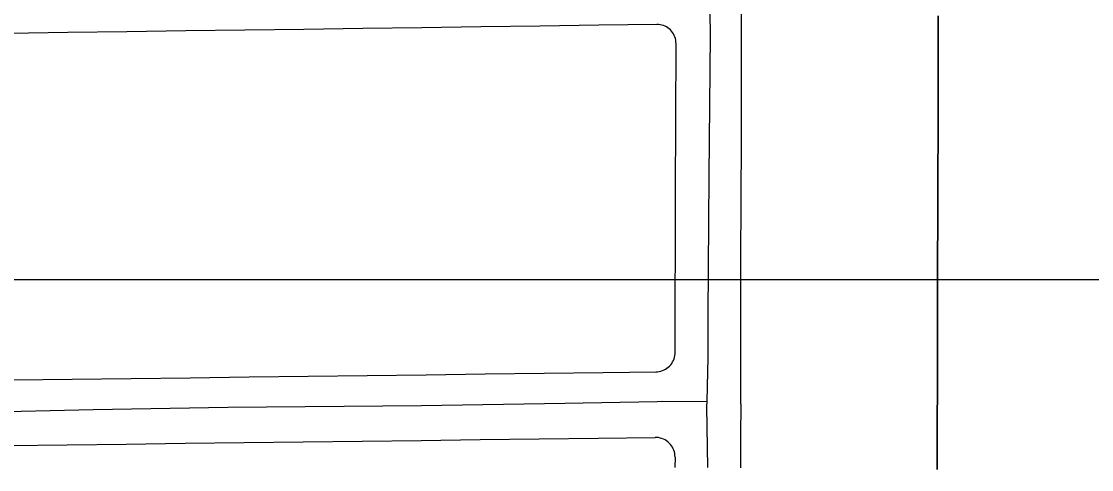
# Model space of a CAD drawing. Extents: x -25029 to 2274964, y -81170 to 687028.
# Drawn here: x 10664 to 11481, y -69193 to -68851 of the extents above; entities that cross this region are included whole.
import ezdxf

# ---------------------------------------------------------------- set-up
doc = ezdxf.new("R2010")
doc.units = 0
for name, color, linetype in [('81911BEA - RW_X_Fee_RW', 7, 'Continuous'), ('DV_X_Corp_Line', 7, 'Continuous'), ('GE_X_CL_2000', 7, 'Continuous'), ('TI_BORDER', 7, 'Continuous')]:
    doc.layers.add(name, color=color, linetype=linetype)

msp = doc.modelspace()

# ---------------------------------------------------------------- linework, layer by layer
at = {"layer": '81911BEA - RW_X_Fee_RW'}
for p, q in [((11163.4, -68983.08), (11163.71, -68868.08)), ((11163.09, -69103.69), (11163.4, -68983.08)), ((11162.92, -69183.7), (11162.89, -69191.52))]:
    msp.add_line(p, q, dxfattribs=at)
for points in [[(11213.39, -68987.86), (11213.55, -68940.86), (11213.65, -68893.86), (11213.75, -68846.86), (11213.8, -68828.19)], [(11149.14, -68853.68), (11104.79, -68854.29), (11059.79, -68854.9), (11014.79, -68855.52), (10969.79, -68856.14), (10924.8, -68856.75), (10879.8, -68857.37), (10834.8, -68857.99), (10789.81, -68858.6), (10744.81, -68859.22), (10699.81, -68859.84), (10654.82, -68860.45), (10609.82, -68861.07)], [(11163.71, -68868.08), (11163.65, -68866.81), (11163.49, -68865.56), (11163.22, -68864.32), (11162.83, -68863.12), (11162.35, -68861.95), (11161.76, -68860.82), (11161.07, -68859.76), (11160.3, -68858.76), (11159.44, -68857.83), (11158.5, -68856.98), (11157.49, -68856.22), (11156.42, -68855.54), (11155.29, -68854.97), (11154.11, -68854.5), (11152.9, -68854.13), (11151.66, -68853.87), (11150.4, -68853.72), (11149.14, -68853.68)], [(11213, -69143.21), (11213.05, -69122.86), (11213.14, -69077.86), (11213.24, -69032.86), (11213.39, -68987.86)], [(11148.28, -69118.65), (11149.57, -69118.58), (11150.85, -69118.4), (11152.12, -69118.1), (11153.35, -69117.7), (11154.54, -69117.2), (11155.69, -69116.59), (11156.77, -69115.88), (11157.8, -69115.09), (11158.75, -69114.21), (11159.62, -69113.25), (11160.41, -69112.21), (11161.1, -69111.12), (11161.69, -69109.97), (11162.19, -69108.77), (11162.58, -69107.53), (11162.86, -69106.27), (11163.03, -69104.98), (11163.09, -69103.69)], [(10613.17, -69125.38), (10658.16, -69124.82), (10703.16, -69124.25), (10748.16, -69123.68), (10793.16, -69123.12), (10838.15, -69122.55), (10883.15, -69121.99), (10928.15, -69121.42), (10973.15, -69120.85), (11018.14, -69120.29), (11063.14, -69119.72), (11108.14, -69119.16), (11148.28, -69118.65)], [(11213, -69143.21), (11212.95, -69167.86), (11212.9, -69191.95)], [(10609.3, -69175.43), (10654.3, -69174.87), (10699.3, -69174.3), (10744.3, -69173.74), (10789.29, -69173.17), (10834.29, -69172.61), (10879.29, -69172.04), (10924.29, -69171.47), (10969.28, -69170.91), (11014.28, -69170.34), (11059.28, -69169.78), (11104.28, -69169.21), (11147.73, -69168.66)], [(11162.92, -69183.7), (11162.86, -69182.37), (11162.69, -69181.07), (11162.41, -69179.78), (11162.01, -69178.52), (11161.5, -69177.3), (11160.89, -69176.13), (11160.17, -69175.02), (11159.37, -69173.97), (11158.47, -69173), (11157.49, -69172.11), (11156.44, -69171.32), (11155.32, -69170.62), (11154.14, -69170.01), (11152.92, -69169.52), (11151.65, -69169.14), (11150.36, -69168.86), (11149.05, -69168.71), (11147.73, -69168.66)]]:
    msp.add_lwpolyline(points, dxfattribs=at)
at = {"layer": 'DV_X_Corp_Line'}
for p, q in [((11363.74, -68847.17), (11363.66, -68881.02)), ((11363.74, -68847.17), (11363.66, -68881.02)), ((11363.66, -68881.02), (11363.74, -68847.17)), ((11363.66, -68881.02), (11363.74, -68847.17)), ((11363.66, -68881.02), (11363.64, -68894.17)), ((11363.66, -68881.02), (11363.64, -68894.17)), ((11363.64, -68894.17), (11363.66, -68881.02)), ((11363.64, -68894.17), (11363.66, -68881.02)), ((11363.64, -68894.17), (11363.57, -68926.02)), ((11363.64, -68894.17), (11363.57, -68926.02)), ((11363.57, -68926.02), (11363.64, -68894.17)), ((11363.57, -68926.02), (11363.64, -68894.17)), ((11363.57, -68926.02), (11363.54, -68941.17)), ((11363.57, -68926.02), (11363.54, -68941.17)), ((11363.54, -68941.17), (11363.57, -68926.02)), ((11363.54, -68941.17), (11363.57, -68926.02)), ((11363.54, -68941.17), (11363.49, -68963.9)), ((11363.54, -68941.17), (11363.49, -68963.9)), ((11363.49, -68963.9), (11363.54, -68941.17)), ((11363.49, -68963.9), (11363.54, -68941.17)), ((11363.49, -68963.9), (11363.44, -68988.17)), ((11363.49, -68963.9), (11363.44, -68988.17)), ((11363.44, -68988.17), (11363.49, -68963.9)), ((11363.44, -68988.17), (11363.49, -68963.9)), ((11363.44, -68988.17), (11363.36, -69003.9)), ((11363.44, -68988.17), (11363.36, -69003.9)), ((11363.36, -69003.9), (11363.44, -68988.17)), ((11363.36, -69003.9), (11363.44, -68988.17)), ((11363.36, -69003.9), (11363.22, -69033.17)), ((11363.36, -69003.9), (11363.22, -69033.17)), ((11363.22, -69033.17), (11363.36, -69003.9)), ((11363.22, -69033.17), (11363.36, -69003.9)), ((11363.22, -69033.17), (11363.2, -69043.9)), ((11363.22, -69033.17), (11363.2, -69043.9)), ((11363.2, -69043.9), (11363.22, -69033.17)), ((11363.2, -69043.9), (11363.22, -69033.17)), ((11363.2, -69043.9), (11363.13, -69078.18)), ((11363.2, -69043.9), (11363.13, -69078.18)), ((11363.13, -69078.18), (11363.2, -69043.9)), ((11363.13, -69078.18), (11363.2, -69043.9)), ((11363.13, -69078.18), (11363.11, -69083.9)), ((11363.13, -69078.18), (11363.11, -69083.9)), ((11363.11, -69083.9), (11363.13, -69078.18)), ((11363.11, -69083.9), (11363.13, -69078.18)), ((11363.11, -69083.9), (11363.03, -69123.18)), ((11363.11, -69083.9), (11363.03, -69123.18)), ((11363.03, -69123.18), (11363.11, -69083.9)), ((11363.03, -69123.18), (11363.11, -69083.9)), ((11363.03, -69123.9), (11362.95, -69163.9)), ((11363.03, -69123.9), (11362.95, -69163.9)), ((11362.95, -69163.9), (11363.03, -69123.9)), ((11362.95, -69163.9), (11363.03, -69123.9)), ((11363.03, -69123.18), (11363.03, -69123.9)), ((11363.03, -69123.18), (11363.03, -69123.9)), ((11363.03, -69123.9), (11363.03, -69123.18)), ((11363.03, -69123.9), (11363.03, -69123.18)), ((11362.94, -69168.18), (11362.88, -69193.24)), ((11362.94, -69168.18), (11362.88, -69193.24)), ((11362.88, -69193.24), (11362.94, -69168.18)), ((11362.88, -69193.24), (11362.94, -69168.18)), ((11362.95, -69163.9), (11362.94, -69168.18)), ((11362.95, -69163.9), (11362.94, -69168.18)), ((11362.94, -69168.18), (11362.95, -69163.9)), ((11362.94, -69168.18), (11362.95, -69163.9))]:
    msp.add_line(p, q, dxfattribs=at)
at = {"layer": 'GE_X_CL_2000'}
for points in [[(11189.29, -68826.37), (11189.75, -68861.77), (11188.6, -68969.2), (11188.03, -69075.16), (11188.06, -69107.54), (11187.08, -69141.2)], [(10344.76, -69152.87), (10542.53, -69150.3), (10631.25, -69149.36), (10719.2, -69147.41), (10821.76, -69145.7), (10969.44, -69144.33), (11078.78, -69142.67), (11149.35, -69141.32), (11153.43, -69141.03), (11187.08, -69141.2)], [(11187.08, -69141.2), (11186.97, -69145.18), (11187.67, -69191.73)]]:
    msp.add_lwpolyline(points, dxfattribs=at)
at = {"layer": 'TI_BORDER'}
for points in [[(4951.64, -64448.36), (11951.64, -64448.36), (11951.64, -69048.36), (4951.64, -69048.36)], [(9951.64, -64448.36), (16951.64, -64448.36), (16951.64, -69048.36), (9951.64, -69048.36)]]:
    msp.add_lwpolyline(points, close=True, dxfattribs=at)

doc.saveas('drawing.dxf')
